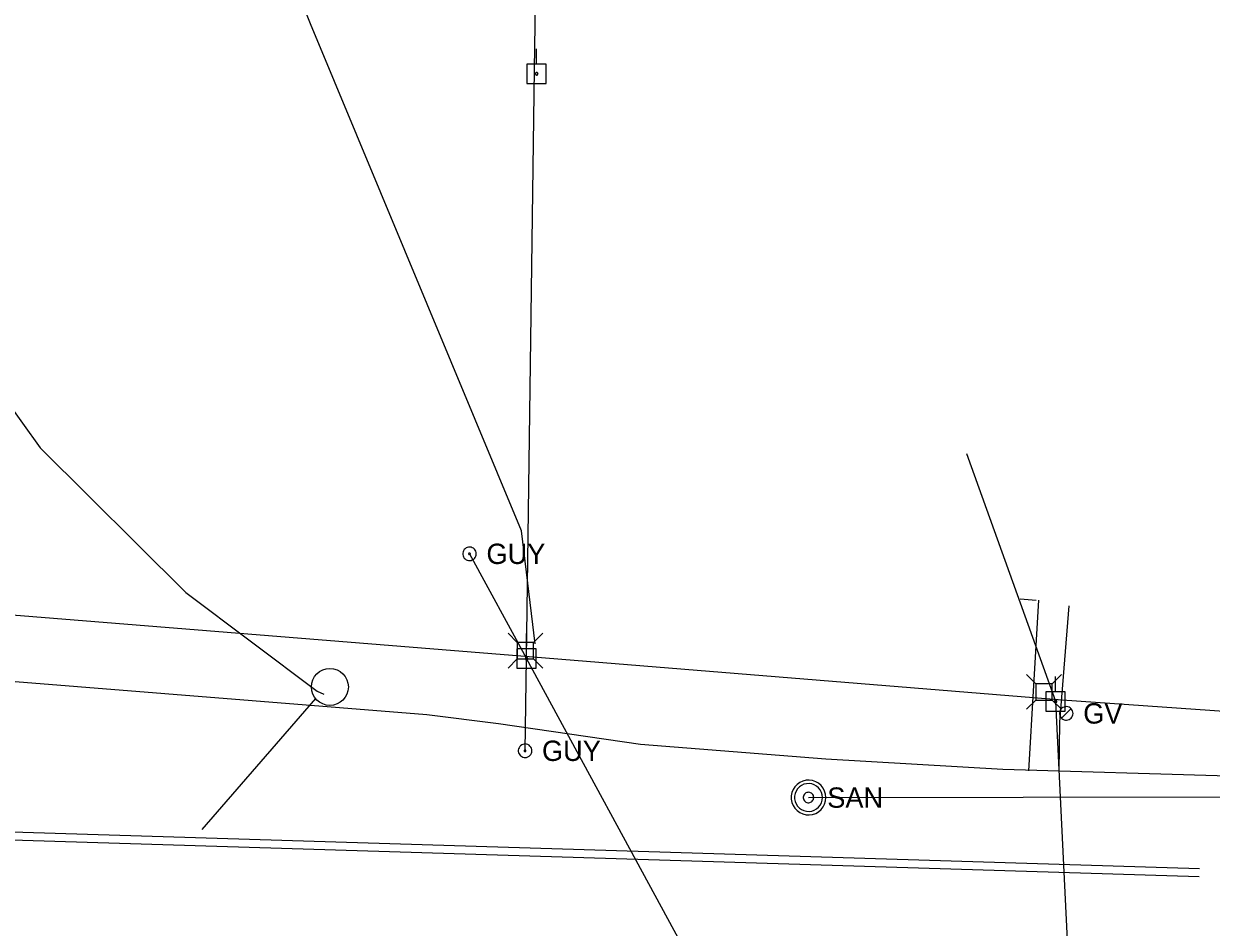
# Model space of a CAD drawing. Extents: x 596028 to 606371, y 330010 to 403088.
# Drawn here: x 604259.3 to 604484.3, y 349950.1 to 350121.3 of the extents above; entities that cross this region are included whole.
import ezdxf

# ---------------------------------------------------------------- set-up
doc = ezdxf.new("R2010")
doc.units = 0
for name, color, linetype in [('E_FTMS', 7, 'Continuous'), ('E_LTG_CID', 7, 'Continuous'), ('E_UTL_EGuyWire', 7, 'Continuous'), ('E_UTL_EPowerPole', 7, 'Continuous'), ('E_UTL_G', 7, 'Continuous'), ('E_UTL_G_UG', 7, 'Continuous'), ('E_UTL_Overhead', 7, 'Continuous'), ('E_UTL_SAN_MH', 7, 'Continuous'), ('E_UTL_SAN_UG', 7, 'Continuous'), ('E_UTL_T', 7, 'Continuous'), ('E_UTL_T_UG', 7, 'Continuous')]:
    doc.layers.add(name, color=color, linetype=linetype)

msp = doc.modelspace()

# ---------------------------------------------------------------- linework, layer by layer
at = {"layer": 'E_FTMS'}
msp.add_line((604314.6, 349993.43), (604293.03, 349968.63), dxfattribs=at)
msp.add_circle((604317.3, 349995.65), 3.5, dxfattribs=at)
at = {"layer": 'E_LTG_CID'}
msp.add_lwpolyline([(604241.43, 350070.91), (604242.24, 350068.97), (604262.41, 350040.93), (604290.01, 350013.57), (604314.86, 349994.86), (604316.12, 349994.26)], dxfattribs=at)
at = {"layer": 'E_UTL_EGuyWire'}
for p, q in [((604343.75, 350020.87), (604354.57, 350001.03)), ((604354.28, 349983.55), (604354.57, 350001.03)), ((604462.46, 349838.34), (604454.82, 349992.91))]:
    msp.add_line(p, q, dxfattribs=at)
for points in [[(604345.03, 350020.87), (604345.01, 350021.12), (604344.94, 350021.35), (604344.83, 350021.57), (604344.68, 350021.76), (604344.49, 350021.92), (604344.28, 350022.04), (604344.05, 350022.12), (604343.81, 350022.15), (604343.57, 350022.14), (604343.33, 350022.09), (604343.11, 350021.98), (604342.91, 350021.84), (604342.74, 350021.67), (604342.61, 350021.46), (604342.52, 350021.23), (604342.47, 350020.99), (604342.47, 350020.75), (604342.52, 350020.51), (604342.61, 350020.28), (604342.74, 350020.08), (604342.91, 350019.9), (604343.11, 350019.76), (604343.33, 350019.66), (604343.57, 350019.6), (604343.81, 350019.59), (604344.05, 350019.63), (604344.28, 350019.71), (604344.49, 350019.83), (604344.68, 350019.99), (604344.83, 350020.18), (604344.94, 350020.4), (604345.01, 350020.63), (604345.03, 350020.87)], [(604343.91, 350020.87), (604343.91, 350020.9), (604343.9, 350020.93), (604343.88, 350020.96), (604343.86, 350020.98), (604343.84, 350021), (604343.81, 350021.02), (604343.79, 350021.03), (604343.76, 350021.03), (604343.73, 350021.03), (604343.7, 350021.02), (604343.67, 350021.01), (604343.64, 350020.99), (604343.62, 350020.97), (604343.61, 350020.95), (604343.59, 350020.92), (604343.59, 350020.89), (604343.59, 350020.86), (604343.59, 350020.83), (604343.61, 350020.8), (604343.62, 350020.77), (604343.64, 350020.75), (604343.67, 350020.73), (604343.7, 350020.72), (604343.73, 350020.71), (604343.76, 350020.71), (604343.79, 350020.72), (604343.81, 350020.73), (604343.84, 350020.74), (604343.86, 350020.76), (604343.88, 350020.79), (604343.9, 350020.81), (604343.91, 350020.84), (604343.91, 350020.87)], [(604355.56, 349983.55), (604355.54, 349983.8), (604355.47, 349984.03), (604355.36, 349984.25), (604355.21, 349984.44), (604355.03, 349984.6), (604354.81, 349984.72), (604354.58, 349984.8), (604354.34, 349984.84), (604354.1, 349984.82), (604353.86, 349984.77), (604353.64, 349984.67), (604353.44, 349984.52), (604353.27, 349984.35), (604353.14, 349984.14), (604353.05, 349983.92), (604353, 349983.68), (604353, 349983.43), (604353.05, 349983.19), (604353.14, 349982.97), (604353.27, 349982.76), (604353.44, 349982.58), (604353.64, 349982.44), (604353.86, 349982.34), (604354.1, 349982.28), (604354.34, 349982.27), (604354.58, 349982.31), (604354.81, 349982.39), (604355.03, 349982.51), (604355.21, 349982.67), (604355.36, 349982.86), (604355.47, 349983.08), (604355.54, 349983.31), (604355.56, 349983.55)], [(604354.44, 349983.55), (604354.44, 349983.58), (604354.43, 349983.61), (604354.42, 349983.64), (604354.4, 349983.66), (604354.37, 349983.68), (604354.35, 349983.7), (604354.32, 349983.71), (604354.29, 349983.71), (604354.26, 349983.71), (604354.23, 349983.71), (604354.2, 349983.69), (604354.18, 349983.68), (604354.15, 349983.65), (604354.14, 349983.63), (604354.13, 349983.6), (604354.12, 349983.57), (604354.12, 349983.54), (604354.13, 349983.51), (604354.14, 349983.48), (604354.15, 349983.45), (604354.18, 349983.43), (604354.2, 349983.42), (604354.23, 349983.4), (604354.26, 349983.4), (604354.29, 349983.39), (604354.32, 349983.4), (604354.35, 349983.41), (604354.37, 349983.42), (604354.4, 349983.44), (604354.42, 349983.47), (604354.43, 349983.49), (604354.44, 349983.52), (604354.44, 349983.55)]]:
    msp.add_lwpolyline(points, dxfattribs=at)
at = {"layer": 'E_UTL_EPowerPole'}
for points in [[(604356.46, 350113.68), (604356.46, 350116.58)], [(604358.3, 350113.68), (604354.61, 350113.68)], [(604354.61, 350113.68), (604354.61, 350109.98)], [(604358.3, 350109.98), (604358.3, 350113.68)], [(604356.73, 350111.83), (604356.72, 350111.88), (604356.71, 350111.92), (604356.69, 350111.96), (604356.66, 350112), (604356.63, 350112.03), (604356.59, 350112.05), (604356.55, 350112.06), (604356.5, 350112.07), (604356.46, 350112.07), (604356.41, 350112.06), (604356.37, 350112.04), (604356.33, 350112.01), (604356.3, 350111.98), (604356.28, 350111.94), (604356.26, 350111.9), (604356.25, 350111.86), (604356.25, 350111.81), (604356.26, 350111.77), (604356.28, 350111.72), (604356.3, 350111.69), (604356.33, 350111.65), (604356.37, 350111.63), (604356.41, 350111.61), (604356.46, 350111.6), (604356.5, 350111.59), (604356.55, 350111.6), (604356.59, 350111.62), (604356.63, 350111.64), (604356.66, 350111.67), (604356.69, 350111.7), (604356.71, 350111.74), (604356.72, 350111.79), (604356.73, 350111.83)], [(604354.61, 350109.98), (604358.3, 350109.98)], [(604354.54, 350002.87), (604354.54, 350005.78)], [(604356.38, 350002.87), (604352.7, 350002.87)], [(604352.7, 350002.87), (604352.7, 349999.18)], [(604354.81, 350001.03), (604354.81, 350001.07), (604354.79, 350001.12), (604354.77, 350001.16), (604354.75, 350001.19), (604354.71, 350001.22), (604354.67, 350001.24), (604354.63, 350001.26), (604354.58, 350001.27), (604354.54, 350001.26), (604354.5, 350001.25), (604354.45, 350001.23), (604354.42, 350001.21), (604354.39, 350001.17), (604354.36, 350001.14), (604354.34, 350001.09), (604354.34, 350001.05), (604354.34, 350001), (604354.34, 350000.96), (604354.36, 350000.92), (604354.39, 350000.88), (604354.42, 350000.85), (604354.45, 350000.82), (604354.5, 350000.8), (604354.54, 350000.79), (604354.58, 350000.79), (604354.63, 350000.8), (604354.67, 350000.81), (604354.71, 350000.83), (604354.75, 350000.86), (604354.77, 350000.9), (604354.79, 350000.94), (604354.81, 350000.98), (604354.81, 350001.03)], [(604356.38, 349999.18), (604356.38, 350002.87)], [(604352.7, 349999.18), (604356.38, 349999.18)], [(604454.78, 349994.75), (604454.78, 349997.66)], [(604456.63, 349994.75), (604452.94, 349994.75)], [(604452.94, 349994.75), (604452.94, 349991.06)], [(604456.63, 349991.06), (604456.63, 349994.75)], [(604455.06, 349992.91), (604455.05, 349992.96), (604455.04, 349993), (604455.02, 349993.04), (604454.99, 349993.07), (604454.96, 349993.1), (604454.92, 349993.13), (604454.87, 349993.14), (604454.83, 349993.15), (604454.78, 349993.15), (604454.74, 349993.14), (604454.7, 349993.12), (604454.66, 349993.09), (604454.63, 349993.06), (604454.61, 349993.02), (604454.59, 349992.98), (604454.58, 349992.93), (604454.58, 349992.89), (604454.59, 349992.84), (604454.61, 349992.8), (604454.63, 349992.76), (604454.66, 349992.73), (604454.7, 349992.7), (604454.74, 349992.68), (604454.78, 349992.67), (604454.83, 349992.67), (604454.87, 349992.68), (604454.92, 349992.69), (604454.96, 349992.72), (604454.99, 349992.75), (604455.02, 349992.78), (604455.04, 349992.82), (604455.05, 349992.86), (604455.06, 349992.91)], [(604452.94, 349991.06), (604456.63, 349991.06)]]:
    msp.add_lwpolyline(points, dxfattribs=at)
at = {"layer": 'E_UTL_G'}
for points in [[(604458.11, 349990.64), (604458.09, 349990.88), (604458.02, 349991.11), (604457.91, 349991.33), (604457.76, 349991.52), (604457.57, 349991.68), (604457.36, 349991.8), (604457.13, 349991.88), (604456.89, 349991.92), (604456.65, 349991.91), (604456.41, 349991.85), (604456.19, 349991.75), (604455.99, 349991.61), (604455.82, 349991.43), (604455.69, 349991.22), (604455.6, 349991), (604455.55, 349990.76), (604455.55, 349990.51), (604455.6, 349990.27), (604455.69, 349990.05), (604455.82, 349989.84), (604455.99, 349989.67), (604456.19, 349989.52), (604456.41, 349989.42), (604456.65, 349989.37), (604456.89, 349989.35), (604457.13, 349989.39), (604457.36, 349989.47), (604457.57, 349989.59), (604457.76, 349989.75), (604457.91, 349989.94), (604458.02, 349990.16), (604458.09, 349990.39), (604458.11, 349990.64)], [(604455.92, 349989.73), (604457.74, 349991.54)]]:
    msp.add_lwpolyline(points, dxfattribs=at)
at = {"layer": 'E_UTL_G_UG'}
for points in [[(604451.12, 350012.03), (604448.06, 350012.3)], [(604449.76, 349979.74), (604451.65, 350012.12)], [(604455.46, 349979.58), (604455.62, 349988.98), (604457.36, 350011.04)], [(604252.85, 349997.07), (604335.69, 349990.44), (604349.27, 349988.73), (604376.12, 349984.81), (604411.24, 349982.02), (604444.79, 349980.04), (604487.55, 349978.81), (604487.8, 349967.33), (604488.65, 349961.03), (604506.03, 349960.73), (604527.14, 349959.03), (604592.13, 349958.39), (604651.99, 349959.87), (604682.48, 349959.49), (604732.67, 349957.01), (604787.08, 349955.9), (604797.56, 349955.68)], [(602826.9, 349977.26), (603315.02, 349970.71), (603331.6, 349993.52), (603526.72, 349990.73), (604482.07, 349961.23)], [(602826.88, 349975.76), (603315.77, 349969.2), (603332.35, 349992.01), (603526.69, 349989.23), (604482.02, 349959.73)]]:
    msp.add_lwpolyline(points, dxfattribs=at)
at = {"layer": 'E_UTL_Overhead'}
for p, q in [((604454.82, 349992.91), (604437.97, 350039.83)), ((604442.52, 349839.11), (604354.57, 350001.03))]:
    msp.add_line(p, q, dxfattribs=at)
for points in [[(604354.57, 350001.03), (604356.05, 350112.62), (604356.37, 350133.87), (604357.71, 350201.64), (604358.24, 350231.16)], [(603181.28, 350035.1), (603329.32, 350032.13), (603487.19, 350051.84), (603697.5, 350053.11), (603794.73, 350045.64), (603986.8, 350030.72), (604135.55, 350019.1), (604355.8, 350001.36), (604456.04, 349993.24), (604557.11, 349986.14), (604654.49, 349982.64), (604747.33, 349981.14), (604855.96, 349980.06), (604969.76, 349979.4), (605156.33, 349975.18)]]:
    msp.add_lwpolyline(points, dxfattribs=at)
at = {"layer": 'E_UTL_SAN_MH'}
for points in [[(604411.28, 349974.7), (604411.22, 349975.33), (604411.04, 349975.93), (604410.75, 349976.48), (604410.37, 349976.98), (604409.89, 349977.39), (604409.35, 349977.7), (604408.76, 349977.91), (604408.14, 349978), (604407.51, 349977.97), (604406.9, 349977.82), (604406.33, 349977.56), (604405.82, 349977.19), (604405.38, 349976.74), (604405.05, 349976.21), (604404.81, 349975.63), (604404.69, 349975.01), (604404.69, 349974.39), (604404.81, 349973.77), (604405.05, 349973.19), (604405.38, 349972.66), (604405.82, 349972.21), (604406.33, 349971.84), (604406.9, 349971.58), (604407.51, 349971.43), (604408.14, 349971.4), (604408.76, 349971.49), (604409.35, 349971.7), (604409.89, 349972.01), (604410.37, 349972.42), (604410.75, 349972.92), (604411.04, 349973.47), (604411.22, 349974.08), (604411.28, 349974.7)], [(604410.62, 349974.7), (604410.57, 349975.2), (604410.43, 349975.68), (604410.2, 349976.13), (604409.89, 349976.52), (604409.51, 349976.85), (604409.07, 349977.1), (604408.6, 349977.27), (604408.1, 349977.34), (604407.6, 349977.31), (604407.11, 349977.2), (604406.66, 349976.99), (604406.25, 349976.7), (604405.9, 349976.33), (604405.63, 349975.91), (604405.45, 349975.44), (604405.35, 349974.95), (604405.35, 349974.45), (604405.45, 349973.96), (604405.63, 349973.49), (604405.9, 349973.07), (604406.25, 349972.71), (604406.66, 349972.41), (604407.11, 349972.21), (604407.6, 349972.09), (604408.1, 349972.06), (604408.6, 349972.14), (604409.07, 349972.3), (604409.51, 349972.55), (604409.89, 349972.88), (604410.2, 349973.27), (604410.43, 349973.72), (604410.57, 349974.2), (604410.62, 349974.7)], [(604408.97, 349974.7), (604408.95, 349974.89), (604408.9, 349975.07), (604408.81, 349975.24), (604408.69, 349975.38), (604408.55, 349975.51), (604408.39, 349975.6), (604408.21, 349975.66), (604408.03, 349975.69), (604407.84, 349975.68), (604407.65, 349975.64), (604407.48, 349975.56), (604407.33, 349975.45), (604407.2, 349975.31), (604407.1, 349975.15), (604407.03, 349974.98), (604406.99, 349974.79), (604406.99, 349974.61), (604407.03, 349974.42), (604407.1, 349974.25), (604407.2, 349974.09), (604407.33, 349973.95), (604407.48, 349973.84), (604407.65, 349973.77), (604407.84, 349973.72), (604408.03, 349973.71), (604408.21, 349973.74), (604408.39, 349973.8), (604408.55, 349973.89), (604408.69, 349974.02), (604408.81, 349974.17), (604408.9, 349974.33), (604408.95, 349974.51), (604408.97, 349974.7)]]:
    msp.add_lwpolyline(points, dxfattribs=at)
at = {"layer": 'E_UTL_SAN_UG'}
msp.add_line((604407.98, 349974.7), (604737.68, 349975.25), dxfattribs=at)
at = {"layer": 'E_UTL_T'}
for points in [[(604352.81, 350004.06), (604351.05, 350005.82)], [(604355.9, 350004.06), (604357.65, 350005.82)], [(604355.9, 350004.06), (604352.81, 350004.06)], [(604352.81, 350004.06), (604352.81, 350000.97)], [(604355.9, 350000.97), (604355.9, 350004.06)], [(604352.81, 350000.97), (604351.05, 349999.22)], [(604352.81, 350000.97), (604355.9, 350000.97)], [(604355.9, 350000.97), (604357.65, 349999.22)], [(604451.04, 349996.26), (604449.29, 349998.01)], [(604454.14, 349996.26), (604455.89, 349998.01)], [(604454.14, 349996.26), (604451.04, 349996.26)], [(604451.04, 349996.26), (604451.04, 349993.16)], [(604454.14, 349993.16), (604454.14, 349996.26)], [(604451.04, 349993.16), (604449.29, 349991.41)], [(604451.04, 349993.16), (604454.14, 349993.16)], [(604454.14, 349993.16), (604455.89, 349991.41)]]:
    msp.add_lwpolyline(points, dxfattribs=at)
at = {"layer": 'E_UTL_T_UG'}
msp.add_lwpolyline([(604356.22, 350003.85), (604353.62, 350025.24), (604313.64, 350121.3), (604199.71, 350403.53), (604218.29, 350415.71)], dxfattribs=at)

# ---------------------------------------------------------------- texts
at = {"layer": 'E_UTL_EGuyWire'}
for p in [(604346.96, 350018.95), (604357.49, 349981.63)]:
    msp.add_text('GUY', height=3.85, dxfattribs=at).set_placement(p)
at = {"layer": 'E_UTL_G'}
msp.add_text('GV', height=3.85, dxfattribs=at).set_placement((604460.04, 349988.71))
at = {"layer": 'E_UTL_SAN_MH'}
msp.add_text('SAN', height=3.849, dxfattribs=at).set_placement((604411.54, 349972.76))

doc.saveas('drawing.dxf')
